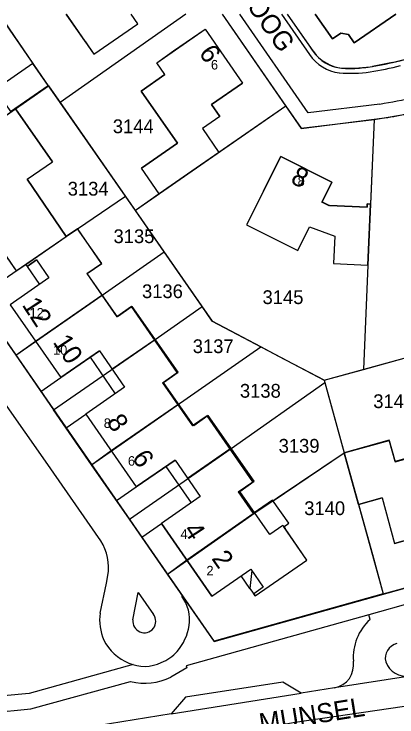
# Model space of a CAD drawing. Extents: x 148816 to 151297, y 399515 to 402500.
# Drawn here: x 150801 to 150851.2, y 400908 to 401000 of the extents above; entities that cross this region are included whole.
import ezdxf

# ---------------------------------------------------------------- set-up
doc = ezdxf.new("R2010")
doc.units = 0
for name, color, linetype in [('B01 Hoofdgebouw  [T] Norm', 7, 'Continuous'), ('B01 Hoofdgebouw secundair [T] Gem', 7, 'Continuous'), ('B01 Hoofdgebouw secundair [T] Norm', 7, 'Continuous'), ('B01 hoofgebouw', 7, 'Continuous'), ('B02 Bijgebouw  [T] Norm', 7, 'Continuous'), ('B07 Tussenmuur  [T] Norm', 7, 'Continuous'), ('G01 perceelsgrens', 7, 'Continuous'), ('T04 Haag heg  [D] Gem', 7, 'Continuous'), ('V00 Kant verharding algemeen  [T] Norm', 7, 'Continuous'), ('V00 Kant verharding algemeen secundair  [T] Gem', 7, 'Continuous'), ('V00 Kant verharding algemeen secundair  [T] Norm', 7, 'Continuous'), ('Z01 perceelnummer', 7, 'Continuous'), ('Z02 huisnummer', 7, 'Continuous'), ('Z02 Huisnummer  [Tekst] Norm', 7, 'Continuous'), ('Z06 straatnaam', 7, 'Continuous')]:
    doc.layers.add(name, color=color, linetype=linetype)

msp = doc.modelspace()

# ---------------------------------------------------------------- linework, layer by layer
at = {"layer": 'B01 Hoofdgebouw  [T] Norm'}
for p, q in [((150819.718, 400993.626), (150826.04, 400998.017)), ((150826.04, 400998.017), (150830.927, 400990.959)), ((150820.796, 400992.074), (150819.718, 400993.626)), ((150820.796, 400992.074), (150817.675, 400989.913)), ((150826.907, 400988.175), (150830.927, 400990.959)), ((150817.675, 400989.913), (150822.439, 400983.092)), ((150827.995, 400986.604), (150826.907, 400988.175)), ((150797.273, 400984.841), (150801.24, 400987.59)), ((150801.24, 400987.59), (150806.049, 400980.659)), ((150827.995, 400986.604), (150825.691, 400985.005)), ((150825.691, 400985.005), (150827.857, 400981.883)), ((150822.439, 400983.092), (150817.716, 400979.829)), ((150827.857, 400981.883), (150820.057, 400976.472)), ((150835.944, 400981.338), (150831.488, 400972.41)), ((150842.647, 400977.993), (150835.944, 400981.338)), ((150802.771, 400978.385), (150806.049, 400980.659)), ((150820.057, 400976.472), (150817.716, 400979.829)), ((150802.771, 400978.385), (150807.879, 400970.898)), ((150841.343, 400975.38), (150842.647, 400977.993)), ((150842.305, 400974.9), (150841.343, 400975.38)), ((150842.337, 400974.963), (150842.305, 400974.9)), ((150847.259, 400974.745), (150842.337, 400974.963)), ((150847.276, 400975.145), (150847.259, 400974.745)), ((150847.696, 400975.127), (150847.276, 400975.145)), ((150839.725, 400972.137), (150843.015, 400970.944)), ((150807.866, 400970.917), (150809.33, 400971.916)), ((150812.472, 400967.377), (150809.33, 400971.916)), ((150798.474, 400970.487), (150801.317, 400966.378)), ((150843.015, 400970.944), (150842.862, 400967.347)), ((150803.978, 400967.823), (150802.76, 400966.984)), ((150803.978, 400967.823), (150805.601, 400965.468)), ((150802.579, 400967.247), (150802.76, 400966.984)), ((150810.564, 400966.057), (150812.472, 400967.377)), ((150810.564, 400966.057), (150814.505, 400960.392)), ((150805.601, 400965.468), (150800.526, 400961.943)), ((150800.526, 400961.943), (150807.14, 400952.42)), ((150816.414, 400961.711), (150814.505, 400960.392)), ((150822.392, 400953.076), (150816.414, 400961.711)), ((150812.208, 400955.939), (150807.14, 400952.42)), ((150812.208, 400955.939), (150815.513, 400951.162)), ((150820.485, 400951.755), (150822.392, 400953.076)), ((150815.513, 400951.162), (150810.44, 400947.651)), ((150820.485, 400951.755), (150824.411, 400946.104)), ((150810.44, 400947.651), (150817.038, 400938.119)), ((150826.325, 400947.407), (150824.411, 400946.104)), ((150832.299, 400938.781), (150826.325, 400947.407)), ((150846.132, 400935.818), (150844.263, 400942.577)), ((150822.109, 400941.629), (150817.038, 400938.119)), ((150822.109, 400941.629), (150825.424, 400936.858)), ((150830.392, 400937.46), (150832.299, 400938.781)), ((150830.392, 400937.46), (150832.349, 400934.63)), ((150825.424, 400936.858), (150820.352, 400933.35)), ((150849.214, 400936.67), (150846.132, 400935.818)), ((150849.214, 400936.67), (150850.859, 400930.722)), ((150826.944, 400923.82), (150820.352, 400933.35)), ((150853.346, 400931.41), (150850.859, 400930.722)), ((150832.612, 400923.852), (150832.431, 400924.121))]:
    msp.add_line(p, q, dxfattribs=at)
for points in [[(150807.873, 401000), (150811.496, 400994.755), (150817.255, 400998.733), (150816.38, 401000)], [(150840.474, 401000), (150842.724, 400996.75), (150843.804, 400997.506), (150844.818, 400997.321), (150845.57, 400996.23), (150851.011, 401000)], [(150842.862, 400967.347), (150847.354, 400967.154), (150847.696, 400975.127)], [(150831.488, 400972.41), (150838.187, 400969.067), (150839.725, 400972.137)], [(150855.142, 400942.602), (150850.927, 400941.428), (150850.146, 400944.228), (150844.263, 400942.577)], [(150826.944, 400923.82), (150832.034, 400927.348), (150832.169, 400927.166), (150831.928, 400924.838), (150832.612, 400923.852), (150839.382, 400928.549), (150836.355, 400932.912), (150836.996, 400933.357), (150834.893, 400936.388), (150832.349, 400934.63)]]:
    msp.add_lwpolyline(points, dxfattribs=at)
at = {"layer": 'B01 Hoofdgebouw secundair [T] Gem'}
for p, q in [((150802.76, 400966.984), (150804.386, 400964.624)), ((150810.992, 400955.095), (150814.296, 400950.32)), ((150820.894, 400940.788), (150824.209, 400936.018))]:
    msp.add_line(p, q, dxfattribs=at)
at = {"layer": 'B01 Hoofdgebouw secundair [T] Norm'}
msp.add_line((150831.928, 400924.838), (150830.786, 400926.483), dxfattribs=at)
at = {"layer": 'B01 hoofgebouw'}
for points in [[(150810.387, 400996.348), (150807.872, 401000)], [(150810.387, 400996.348), (150811.5, 400994.76), (150817.26, 400998.73), (150816.381, 401000)], [(150851.011, 401000), (150845.57, 400996.23), (150844.818, 400997.321), (150843.804, 400997.506), (150842.724, 400996.75), (150840.474, 401000)], [(150821.929, 400995.171), (150826.04, 400998.017), (150830.927, 400990.959), (150826.907, 400988.175), (150827.995, 400986.604), (150825.691, 400985.005), (150827.857, 400981.883), (150823.749, 400979.033)], [(150823.749, 400979.033), (150820.057, 400976.472), (150817.716, 400979.829), (150822.439, 400983.092), (150817.675, 400989.913), (150820.796, 400992.074), (150819.718, 400993.626), (150821.929, 400995.171)], [(150801.383, 400987.688), (150797.273, 400984.841)], [(150807.879, 400970.898), (150802.771, 400978.385), (150806.049, 400980.659), (150801.24, 400987.59)], [(150833.711, 400976.864), (150835.944, 400981.338), (150842.647, 400977.993), (150841.375, 400975.443), (150842.337, 400974.963), (150847.259, 400974.745), (150847.276, 400975.145), (150847.696, 400975.127), (150847.482, 400970.132)], [(150833.711, 400976.864), (150831.49, 400972.41), (150838.19, 400969.07), (150839.73, 400972.14), (150843.02, 400970.94), (150842.86, 400967.35), (150847.35, 400967.15), (150847.482, 400970.132)], [(150836.249, 400933.065), (150834.547, 400931.874), (150830.585, 400937.532), (150832.487, 400938.864), (150826.469, 400947.458), (150824.566, 400946.126), (150820.604, 400951.784), (150822.507, 400953.117), (150816.483, 400961.719), (150814.572, 400960.381), (150810.609, 400966.039), (150812.512, 400967.371), (150809.33, 400971.914), (150807.879, 400970.898)], [(150798.474, 400970.487), (150801.317, 400966.378), (150802.579, 400967.247), (150802.76, 400966.984), (150803.978, 400967.823), (150805.601, 400965.468), (150800.526, 400961.943), (150807.14, 400952.42), (150812.208, 400955.939), (150815.513, 400951.162), (150810.44, 400947.651), (150817.038, 400938.119), (150822.109, 400941.629), (150825.424, 400936.858), (150820.352, 400933.35), (150826.944, 400923.82), (150832.034, 400927.348), (150833.674, 400924.983), (150832.431, 400924.121), (150832.612, 400923.852), (150839.382, 400928.549), (150836.533, 400932.657)], [(150802.579, 400967.247), (150807.879, 400970.898)], [(150844.273, 400942.56), (150850.159, 400944.212)], [(150850.159, 400944.212), (150850.933, 400941.42), (150855.15, 400942.588)], [(150844.273, 400942.56), (150844.8, 400940.637)], [(150844.8, 400940.637), (150846.132, 400935.818), (150849.214, 400936.67), (150850.859, 400930.722), (150857.875, 400932.664), (150856.55, 400937.485)], [(150836.249, 400933.065), (150836.533, 400932.657)]]:
    msp.add_lwpolyline(points, dxfattribs=at)
at = {"layer": 'B02 Bijgebouw  [T] Norm'}
msp.add_lwpolyline([(150803.494, 400993.517), (150798.566, 400990.125), (150800.56, 400987.254), (150805.488, 400990.646), (150803.494, 400993.517)], dxfattribs=at)
at = {"layer": 'B07 Tussenmuur  [T] Norm'}
for p, q in [((150801.317, 400966.378), (150807.879, 400970.898)), ((150803.833, 400957.181), (150812.532, 400963.222)), ((150813.86, 400953.55), (150819.41, 400957.388)), ((150813.739, 400942.884), (150822.462, 400948.921)), ((150823.766, 400939.243), (150829.306, 400943.09)), ((150823.648, 400928.585), (150832.349, 400934.63))]:
    msp.add_line(p, q, dxfattribs=at)
at = {"layer": 'G01 perceelsgrens'}
for points in [[(150805.556, 400990.626), (150799.047, 401000)], [(150823.509, 401000), (150807.082, 400988.432)], [(150828.279, 401000), (150836.617, 400987.956)], [(150836.812, 401000), (150839.717, 400995.801)], [(150843.666, 400992.969), (150845.663, 400992.914), (150847.651, 400993.11), (150849.619, 400993.446), (150854.472, 400994.638), (150857.364, 400995.434), (150863.422, 400997.329)], [(150786.143, 400977.226), (150797.273, 400984.841), (150801.24, 400987.59), (150805.556, 400990.626)], [(150807.082, 400988.432), (150805.556, 400990.626)], [(150815.623, 400976.152), (150807.082, 400988.432)], [(150836.617, 400987.956), (150816.916, 400974.293)], [(150836.617, 400987.956), (150838.611, 400985.07), (150848.187, 400986.195)], [(150848.187, 400986.195), (150853.097, 400987.047)], [(150848.187, 400986.195), (150847.35, 400967.15), (150846.782, 400953.491)], [(150796.088, 400962.791), (150801.317, 400966.378), (150807.879, 400970.898), (150809.33, 400971.914), (150815.623, 400976.152)], [(150816.916, 400974.293), (150815.623, 400976.152)], [(150820.687, 400968.87), (150816.916, 400974.293)], [(150801.248, 400955.34), (150812.588, 400963.213), (150820.687, 400968.87)], [(150825.666, 400961.712), (150820.687, 400968.87)], [(150796.088, 400962.791), (150801.248, 400955.34)], [(150806.185, 400948.209), (150819.495, 400957.419), (150825.666, 400961.712)], [(150826.991, 400959.807), (150825.666, 400961.712)], [(150833.347, 400956.453), (150826.991, 400959.807)], [(150811.178, 400941.024), (150833.347, 400956.453)], [(150841.643, 400952.076), (150835.713, 400955.205), (150833.347, 400956.453)], [(150846.782, 400953.491), (150854.77, 400955.69)], [(150801.248, 400955.34), (150806.185, 400948.209)], [(150841.643, 400952.076), (150846.782, 400953.491)], [(150841.643, 400952.076), (150841.728, 400951.768)], [(150816.134, 400933.893), (150829.48, 400943.158), (150841.728, 400951.768)], [(150841.728, 400951.768), (150843.652, 400944.808), (150844.273, 400942.56)], [(150811.178, 400941.024), (150806.185, 400948.209)], [(150821.123, 400926.714), (150832.564, 400934.706), (150844.273, 400942.56)], [(150844.273, 400942.56), (150847.955, 400929.269), (150849.385, 400924.111)], [(150816.134, 400933.893), (150811.178, 400941.024)], [(150821.123, 400926.714), (150816.134, 400933.893)], [(150849.385, 400924.111), (150862.488, 400927.708)], [(150849.385, 400924.111), (150827.228, 400917.929), (150821.123, 400926.714)], [(150790.202, 400899.494), (150814.283, 400903.099), (150837.854, 400907.316), (150883.441, 400914.005), (150900.654, 400914.494), (150913.605, 400913.209), (150928.186, 400909.101), (150938.14, 400904.555)]]:
    msp.add_lwpolyline(points, dxfattribs=at)
msp.add_arc((150844.618, 400998.466), 5.579, 208.53669, 260.1714, dxfattribs=at)
at = {"layer": 'T04 Haag heg  [D] Gem'}
for p, q in [((150799.047, 401000), (150803.494, 400993.517)), ((150823.509, 401000), (150807.082, 400988.432)), ((150805.556, 400990.626), (150807.082, 400988.432)), ((150807.082, 400988.432), (150826.991, 400959.807)), ((150836.617, 400987.956), (150827.857, 400981.883)), ((150848.187, 400986.195), (150847.696, 400975.127)), ((150809.33, 400971.914), (150815.623, 400976.152)), ((150820.057, 400976.472), (150816.916, 400974.293)), ((150812.588, 400963.213), (150820.687, 400968.87)), ((150847.354, 400967.154), (150846.782, 400953.491)), ((150796.088, 400962.791), (150801.317, 400966.378)), ((150819.495, 400957.419), (150825.666, 400961.712)), ((150826.991, 400959.807), (150841.643, 400952.076)), ((150801.248, 400955.34), (150803.833, 400957.182)), ((150822.262, 400948.738), (150833.347, 400956.453)), ((150841.643, 400952.076), (150854.77, 400955.69)), ((150841.643, 400952.076), (150844.263, 400942.577)), ((150829.48, 400943.158), (150841.728, 400951.768)), ((150811.178, 400941.024), (150813.739, 400942.884)), ((150834.95, 400936.306), (150844.273, 400942.56)), ((150846.132, 400935.818), (150849.385, 400924.111)), ((150821.123, 400926.714), (150823.648, 400928.585))]:
    msp.add_line(p, q, dxfattribs=at)
at = {"layer": 'V00 Kant verharding algemeen  [T] Norm'}
for p, q in [((150828.291, 401000), (150838.635, 400985.042)), ((150838.635, 400985.042), (150849.553, 400986.399)), ((150804.528, 400950.613), (150807.14, 400952.42)), ((150805.148, 400941.495), (150799.847, 400949.084)), ((150807.837, 400945.848), (150810.44, 400947.651)), ((150812.389, 400931.052), (150805.148, 400941.495)), ((150814.445, 400936.32), (150817.038, 400938.119)), ((150817.755, 400931.549), (150820.352, 400933.35)), ((150863.034, 400925.711), (150847.469, 400921.38)), ((150823.075, 400923.891), (150822.988, 400923.831)), ((150847.642, 400920.767), (150847.469, 400921.38)), ((150816.634, 400914.87), (150803.033, 400911.092)), ((150836.206, 400912.556), (150823.471, 400910.606)), ((150838.642, 400911.108), (150836.206, 400912.556)), ((150842.989, 400911.825), (150838.642, 400911.108)), ((150803.033, 400911.092), (150799.708, 400910.761)), ((150823.471, 400910.606), (150821.624, 400908.421)), ((150821.624, 400908.421), (150803.573, 400905.525))]:
    msp.add_line(p, q, dxfattribs=at)
for points in [[(150836.051, 401000), (150839.715, 400994.698)], [(150840.268, 400995.035), (150836.835, 401000)], [(150850.595, 400993.656), (150847.969, 400993.146)], [(150779.155, 400987.374), (150793.405, 400966.696), (150798.646, 400959.118), (150809.02, 400944.141), (150819.427, 400929.139), (150827.243, 400917.894), (150862.485, 400927.732)], [(150812.303, 400921.606), (150813.118, 400925.518), (150813.314, 400926.515)], [(150847.469, 400921.38), (150823.592, 400914.684), (150823.64, 400914.447), (150821.583, 400913.236)], [(150797.917, 400908.533), (150803.251, 400909.056), (150816.289, 400912.644)]]:
    msp.add_lwpolyline(points, dxfattribs=at)
for centre, radius, start, end in [((150807.272, 401170.988), 182.547, 283.72861, 286.6911), ((150844.34, 400997.875), 5.611, 214.48929, 262.6824), ((150844.351, 400997.869), 4.97, 214.76275, 262.16877), ((150839.834, 401040.841), 49.038, 279.18187, 283.94527), ((150845.129, 401009.462), 17.218, 264.98778, 278.44836), ((150845.051, 401005.985), 13.113, 263.97013, 272.69933), ((150844.461, 401013.959), 21.107, 273.28189, 279.56798), ((150838.388, 401054.813), 69.319, 279.26883, 284.69379), ((150807.055, 400927.602), 6.351, 350.14209, 32.88557), ((150818.928, 400920.768), 5.086, 350.96684, 37.03583), ((150818.93, 400920.705), 6.688, 172.26074, 203.09251), ((150852.168, 400915.793), 6.725, 132.30127, 184.05966), ((150817.379, 400920.949), 6.644, 319.07855, 351.51995), ((150818.542, 400921.079), 6.496, 207.47822, 247.66177), ((150851.687, 400915.673), 2.04, 104.71321, 193.15895), ((150818.191, 400920.455), 5.709, 291.73274, 317.4838), ((150818.104, 400919.522), 4.893, 245.46286, 296.72963), ((150842.437, 400914.836), 3.061, 280.38913, 9.04309), ((150852.383, 400916.188), 2.855, 200.05184, 279.26763), ((150818.132, 400920.131), 7.71, 256.17609, 296.58615), ((150803.126, 400911.505), 5.997, 190.20409, 274.27244)]:
    msp.add_arc(centre, radius, start, end, dxfattribs=at)
at = {"layer": 'V00 Kant verharding algemeen secundair  [T] Gem'}
for p, q in [((150852.843, 400913.37), (150842.989, 400911.825)), ((150821.624, 400908.421), (150838.642, 400911.108))]:
    msp.add_line(p, q, dxfattribs=at)
for points in [[(150816.595, 400920.726), (150817.298, 400924.303)], [(150817.298, 400924.303), (150819.29, 400921.438)]]:
    msp.add_lwpolyline(points, dxfattribs=at)
msp.add_arc((150818.086, 400920.539), 1.503, 172.8518, 36.74622, dxfattribs=at)
at = {"layer": 'V00 Kant verharding algemeen secundair  [T] Norm'}
msp.add_lwpolyline([(150848.942, 400988.227), (150839.55, 400987.077), (150830.612, 401000)], dxfattribs=at)
msp.add_arc((150837.712, 401058.424), 71.09, 279.08938, 286.51749, dxfattribs=at)

# ---------------------------------------------------------------- texts
at = {"layer": 'Z01 perceelnummer'}
for s, p in [('3144', (150813.964, 400984.412)), ('3134', (150808.063, 400976.244)), ('3135', (150814.057, 400970.021)), ('3136', (150817.787, 400962.825)), ('3145', (150833.57, 400962.047)), ('3137', (150824.43, 400955.63)), ('3138', (150830.607, 400949.795)), ('3141', (150848.068, 400948.434)), ('3139', (150835.678, 400942.6)), ('3140', (150839.03, 400934.432))]:
    msp.add_text(s, height=1.8, dxfattribs=at).set_placement(p)
at = {"layer": 'Z02 huisnummer'}
for s, rotation, p in [('6', 304.69153, (150825.157, 400994.9)), ('8', 333.46056, (150837.102, 400977.966)), ('12', 303.29285, (150802.006, 400961.941)), ('10', 303.29285, (150806.055, 400957.071)), ('8', 303.29285, (150813.073, 400946.635)), ('6', 303.29285, (150816.404, 400941.952)), ('4', 303.29285, (150823.135, 400932.481)), ('2', 305.02487, (150826.822, 400928.745))]:
    msp.add_text(s, height=2.5, rotation=rotation, dxfattribs=at).set_placement(p)
at = {"layer": 'Z02 Huisnummer  [Tekst] Norm'}
for s, p in [('6', (150826.817, 400992.743)), ('8', (150838.169, 400977.52)), ('12', (150803.067, 400960.28)), ('10', (150806.144, 400955.413)), ('8', (150812.784, 400945.84)), ('6', (150815.942, 400940.893)), ('4', (150822.825, 400931.32)), ('2', (150826.226, 400926.533))]:
    msp.add_text(s, height=1.25, dxfattribs=at).set_placement(p)
at = {"layer": 'Z06 straatnaam'}
for s, rotation, p in [('DE HANDBOOG', 305.5177, (150821.371, 401015.184)), ('MUNSEL', 9.08575, (150833.338, 400905.966))]:
    msp.add_text(s, height=2.5, rotation=rotation, dxfattribs=at).set_placement(p)

doc.saveas('drawing.dxf')
